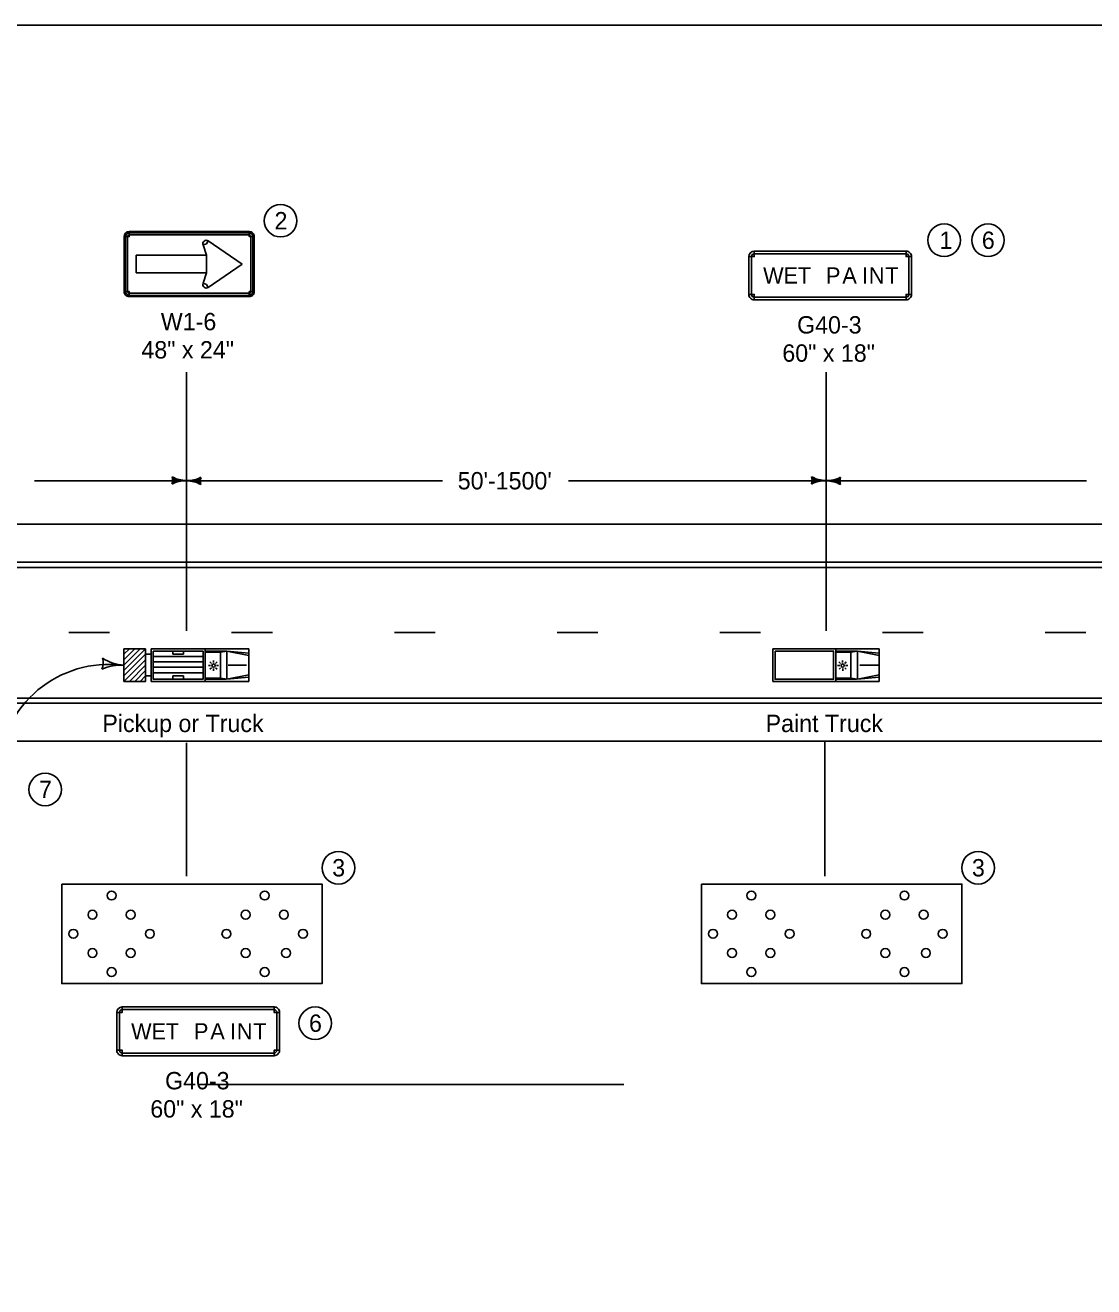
# Model space of a CAD drawing. Extents: x -1403959 to 81668, y -1400582 to 11018.
# Drawn here: x 25967 to 26952, y 4513 to 5676 of the extents above; entities that cross this region are included whole.
import ezdxf

# ---------------------------------------------------------------- set-up
doc = ezdxf.new("R2010")
doc.units = 0
for name, color, linetype in [('North Arrow', 7, 'Continuous'), ('tdBridge', 7, 'Continuous'), ('tdCiAdjCityStreetTxt', 7, 'Continuous'), ('tdCiPriRamp', 7, 'Continuous'), ('tdCiStrucDataSec', 7, 'Continuous'), ('tdRailIA_Int_RR', 7, 'Continuous')]:
    doc.layers.add(name, color=color, linetype=linetype)

msp = doc.modelspace()

# ---------------------------------------------------------------- linework, layer by layer
at = {"layer": 'North Arrow'}
for centre in [(26202.3, 5495.4), (26813.9, 5477.4), (26854.4, 5477.4), (25985.3, 4971.1), (26255.6, 4898.9), (26845.3, 4898.9), (26234.2, 4755.6)]:
    msp.add_circle(centre, 15, dxfattribs=at)
at = {"layer": 'tdBridge'}
for p, q in [((27667.5, 5180.7), (25106.9, 5180.7)), ((26172.9, 5100.7), (26082.9, 5100.7)), ((26082.9, 5100.7), (26082.9, 5070.7)), ((26172.9, 5070.7), (26172.9, 5100.7)), ((26754.1, 5100.7), (26656.1, 5100.7)), ((26656.1, 5100.7), (26656.1, 5070.7)), ((26754.1, 5070.7), (26754.1, 5100.7)), ((26082.9, 5070.7), (26172.9, 5070.7)), ((26656.1, 5070.7), (26754.1, 5070.7)), ((25106.9, 5050.7), (27665.8, 5050.7))]:
    msp.add_line(p, q, dxfattribs=at)
at = {"layer": 'tdCiAdjCityStreetTxt'}
for p, q in [((26638.9, 5462.4), (26638.9, 5467.4)), ((26638.9, 5464.9), (26638.9, 5467.4)), ((26778.9, 5467.4), (26778.9, 5462.4)), ((26778.9, 5467.4), (26778.9, 5464.9)), ((26633.9, 5462.4), (26638.9, 5462.4)), ((26633.9, 5462.4), (26636.4, 5462.4)), ((26778.9, 5462.4), (26783.9, 5462.4)), ((26781.4, 5462.4), (26783.9, 5462.4)), ((26638.9, 5427.4), (26633.9, 5427.4)), ((26636.4, 5427.4), (26633.9, 5427.4)), ((26638.9, 5422.4), (26638.9, 5427.4)), ((26638.9, 5422.4), (26638.9, 5424.9)), ((26783.9, 5427.4), (26778.9, 5427.4)), ((26778.9, 5427.4), (26778.9, 5422.4)), ((26778.9, 5424.9), (26778.9, 5422.4)), ((26783.9, 5427.4), (26781.4, 5427.4)), ((26115.6, 5118.6), (26115.6, 5355.7)), ((26705.1, 5118.5), (26705.1, 5355.7)), ((26115.6, 5117.4), (26115.6, 5269.1)), ((26705.1, 5117.4), (26705.1, 5269.1)), ((25975.6, 5255.7), (26115.6, 5255.7)), ((26115.6, 5255.7), (26102.7, 5256)), ((26115.6, 5255.7), (26109.1, 5255.9)), ((26115.6, 5255.7), (26351.5, 5255.7)), ((26115.6, 5255.7), (26122, 5255.6)), ((26115.6, 5255.7), (26128.4, 5255.5)), ((26467.6, 5255.7), (26705.1, 5255.7)), ((26705.1, 5255.7), (26692.3, 5256)), ((26705.1, 5255.7), (26698.6, 5255.9)), ((26705.1, 5255.7), (26945.1, 5255.7)), ((26705.1, 5255.7), (26711.6, 5255.6)), ((26705.1, 5255.7), (26717.9, 5255.5)), ((25106.9, 5215.7), (27667.5, 5215.7)), ((25106.9, 5180.7), (27667.5, 5180.7)), ((27667.5, 5175.7), (25106.9, 5175.7)), ((26007.2, 5115.7), (26007.2, 5115.7)), ((26007.2, 5115.7), (26044.7, 5115.7)), ((26157.2, 5115.7), (26157.2, 5115.7)), ((26157.2, 5115.7), (26194.7, 5115.7)), ((26307.2, 5115.7), (26307.2, 5115.7)), ((26307.2, 5115.7), (26344.7, 5115.7)), ((26457.2, 5115.7), (26457.2, 5115.7)), ((26457.2, 5115.7), (26494.7, 5115.7)), ((26607.2, 5115.7), (26607.2, 5115.7)), ((26607.2, 5115.7), (26644.7, 5115.7)), ((26757.2, 5115.7), (26757.2, 5115.7)), ((26757.2, 5115.7), (26794.7, 5115.7)), ((26907.2, 5115.7), (26907.2, 5115.7)), ((26907.2, 5115.7), (26944.7, 5115.7)), ((26057.9, 5080.7), (26077.9, 5100.7)), ((26057.9, 5085.7), (26072.9, 5100.7)), ((26057.9, 5090.7), (26067.9, 5100.7)), ((26057.9, 5095.7), (26062.9, 5100.7)), ((26057.9, 5075.7), (26077.9, 5095.7)), ((26082.9, 5100.7), (26172.9, 5100.7)), ((26082.9, 5070.7), (26082.9, 5100.7)), ((26102.9, 5098.7), (26102.9, 5095.7)), ((26102.9, 5095.7), (26112.9, 5095.7)), ((26112.9, 5095.7), (26112.9, 5098.7)), ((26132.9, 5100.7), (26132.9, 5070.7)), ((26152.9, 5098.7), (26132.9, 5098.7)), ((26132.9, 5097.7), (26146.9, 5097.7)), ((26146.9, 5097.7), (26152.9, 5098.7)), ((26146.9, 5097.7), (26146.9, 5073.7)), ((26152.9, 5098.7), (26152.9, 5072.7)), ((26152.9, 5098.7), (26172.9, 5094.7)), ((26152.9, 5098.7), (26172.9, 5096.7)), ((26172.9, 5100.7), (26172.9, 5070.7)), ((26656.1, 5100.7), (26754.1, 5100.7)), ((26656.1, 5070.7), (26656.1, 5100.7)), ((26714.1, 5100.7), (26714.1, 5070.7)), ((26734.1, 5098.7), (26714.1, 5098.7)), ((26714.1, 5097.7), (26728.1, 5097.7)), ((26728.1, 5097.7), (26734.1, 5098.7)), ((26728.1, 5097.7), (26728.1, 5073.7)), ((26734.1, 5098.7), (26734.1, 5072.7)), ((26734.1, 5098.7), (26754.1, 5094.7)), ((26734.1, 5098.7), (26754.1, 5096.7)), ((26754.1, 5100.7), (26754.1, 5070.7)), ((26057.9, 5070.7), (26077.9, 5090.7)), ((26062.9, 5070.7), (26077.9, 5085.7)), ((26084.9, 5093.7), (26130.9, 5093.7)), ((26084.9, 5088.7), (26130.9, 5088.7)), ((26084.9, 5083.7), (26130.9, 5083.7)), ((26137.7, 5085.2), (26135.7, 5085.2)), ((26138.5, 5087.1), (26137.1, 5088.6)), ((26138.5, 5083.3), (26137.1, 5081.9)), ((26140.4, 5088), (26140.4, 5090)), ((26140.5, 5082.5), (26140.5, 5080.5)), ((26142.3, 5087.2), (26143.8, 5088.6)), ((26142.4, 5083.3), (26143.8, 5081.9)), ((26143.1, 5085.3), (26145.1, 5085.3)), ((26153.9, 5085.7), (26170.9, 5085.7)), ((26717.7, 5085.2), (26715.7, 5085.2)), ((26718.4, 5087.1), (26717, 5088.6)), ((26718.5, 5083.3), (26717.1, 5081.9)), ((26720.4, 5088), (26720.4, 5090)), ((26720.5, 5082.5), (26720.5, 5080.5)), ((26722.3, 5087.2), (26723.7, 5088.6)), ((26722.4, 5083.3), (26723.8, 5081.9)), ((26723.1, 5085.3), (26725.1, 5085.3)), ((26736.1, 5085.7), (26753.1, 5085.7)), ((26067.9, 5070.7), (26077.9, 5080.7)), ((26072.9, 5070.7), (26077.9, 5075.7)), ((26084.9, 5078.7), (26130.9, 5078.7)), ((26102.9, 5072.7), (26102.9, 5075.7)), ((26102.9, 5075.7), (26112.9, 5075.7)), ((26112.9, 5075.7), (26112.9, 5072.7)), ((26146.9, 5073.7), (26132.9, 5073.7)), ((26151.9, 5072.7), (26132.9, 5072.7)), ((26146.9, 5073.7), (26152.9, 5072.7)), ((26152.9, 5072.7), (26172.9, 5076.7)), ((26152.9, 5072.7), (26172.9, 5074.7)), ((26728.1, 5073.7), (26714.1, 5073.7)), ((26733.1, 5072.7), (26714.1, 5072.7)), ((26728.1, 5073.7), (26734.1, 5072.7)), ((26734.1, 5072.7), (26754.1, 5076.7)), ((26734.1, 5072.7), (26754.1, 5074.7)), ((26172.9, 5070.7), (26082.9, 5070.7)), ((26754.1, 5070.7), (26656.1, 5070.7)), ((25106.9, 5055.2), (27665.8, 5055.2)), ((25106.9, 5050.7), (27665.8, 5050.7)), ((25106.4, 5015.7), (27667.5, 5015.7)), ((26115.6, 4891.1), (26115.6, 5014.1)), ((26703.9, 4891.1), (26703.9, 5016.1)), ((26056.3, 4765.6), (26056.3, 4770.6)), ((26056.3, 4768.1), (26056.3, 4770.6)), ((26196.3, 4770.6), (26196.3, 4765.6)), ((26196.3, 4770.6), (26196.3, 4768.1)), ((26051.3, 4765.6), (26056.3, 4765.6)), ((26051.3, 4765.6), (26053.8, 4765.6)), ((26196.3, 4765.6), (26201.3, 4765.6)), ((26198.8, 4765.6), (26201.3, 4765.6)), ((26056.3, 4730.6), (26051.3, 4730.6)), ((26053.8, 4730.6), (26051.3, 4730.6)), ((26056.3, 4725.6), (26056.3, 4730.6)), ((26056.3, 4725.6), (26056.3, 4728.1)), ((26201.3, 4730.6), (26196.3, 4730.6)), ((26196.3, 4730.6), (26196.3, 4725.6)), ((26196.3, 4728.1), (26196.3, 4725.6)), ((26201.3, 4730.6), (26198.8, 4730.6)), ((26127.7, 4699.1), (26518.6, 4699.1))]:
    msp.add_line(p, q, dxfattribs=at)
for points in [[(26638.9, 5422.4), (26778.9, 5422.4), (26778.9, 5427.4), (26783.9, 5427.4), (26783.9, 5462.4), (26778.9, 5462.4), (26778.9, 5467.4), (26638.9, 5467.4), (26638.9, 5462.4), (26633.9, 5462.4), (26633.9, 5427.4), (26638.9, 5427.4), (26638.9, 5422.4)], [(26778.9, 5464.9), (26638.9, 5464.9), (26638.9, 5467.4), (26778.9, 5467.4), (26778.9, 5464.9)], [(26636.4, 5462.4), (26636.4, 5427.4), (26633.9, 5427.4), (26633.9, 5462.4), (26636.4, 5462.4)], [(26781.4, 5427.4), (26781.4, 5462.4), (26783.9, 5462.4), (26783.9, 5427.4), (26781.4, 5427.4)], [(26638.9, 5424.9), (26778.9, 5424.9), (26778.9, 5422.4), (26638.9, 5422.4), (26638.9, 5424.9)], [(26077.9, 5100.7), (26057.9, 5100.7), (26057.9, 5070.7), (26077.9, 5070.7)], [(26077.9, 5075.7), (26082.9, 5075.7), (26082.9, 5095.7), (26077.9, 5095.7)], [(26084.9, 5098.7), (26084.9, 5072.7), (26130.9, 5072.7), (26130.9, 5098.7)], [(26658.1, 5098.7), (26658.1, 5072.7), (26712.1, 5072.7), (26712.1, 5098.7)], [(26056.3, 4725.6), (26196.3, 4725.6), (26196.3, 4730.6), (26201.3, 4730.6), (26201.3, 4765.6), (26196.3, 4765.6), (26196.3, 4770.6), (26056.3, 4770.6), (26056.3, 4765.6), (26051.3, 4765.6), (26051.3, 4730.6), (26056.3, 4730.6), (26056.3, 4725.6)], [(26196.3, 4768.1), (26056.3, 4768.1), (26056.3, 4770.6), (26196.3, 4770.6), (26196.3, 4768.1)], [(26053.8, 4765.6), (26053.8, 4730.6), (26051.3, 4730.6), (26051.3, 4765.6), (26053.8, 4765.6)], [(26198.8, 4730.6), (26198.8, 4765.6), (26201.3, 4765.6), (26201.3, 4730.6), (26198.8, 4730.6)], [(26056.3, 4728.1), (26196.3, 4728.1), (26196.3, 4725.6), (26056.3, 4725.6), (26056.3, 4728.1)]]:
    msp.add_lwpolyline(points, close=True, dxfattribs=at)
for points in [[(26103, 5258.3), (26103.5, 5255.9), (26102.9, 5253.5), (26105.8, 5254.9), (26110.4, 5255.8), (26105.5, 5257), (26103.4, 5258), (26103.9, 5255.9), (26103.7, 5254.4), (26105.6, 5255.3), (26108.1, 5255.9), (26105.5, 5256.7), (26104.1, 5257.2), (26104.3, 5255.1), (26106.2, 5255.9), (26104.7, 5256.4), (26104.7, 5255.7), (26105.4, 5255.9)], [(26128.1, 5253.1), (26127.6, 5255.5), (26128.2, 5257.9), (26125.3, 5256.6), (26120.7, 5255.7), (26125.6, 5254.4), (26127.7, 5253.5), (26127.2, 5255.5), (26127.4, 5257.1), (26125.5, 5256.2), (26123, 5255.6), (26125.6, 5254.8), (26127, 5254.3), (26126.8, 5256.3), (26124.9, 5255.6), (26126.4, 5255.1), (26126.4, 5255.8), (26125.7, 5255.6)], [(26692.6, 5258.3), (26693, 5255.9), (26692.5, 5253.5), (26695.4, 5254.9), (26699.9, 5255.8), (26695.1, 5257), (26693, 5258), (26693.5, 5255.9), (26693.2, 5254.4), (26695.1, 5255.3), (26697.7, 5255.9), (26695, 5256.7), (26693.6, 5257.2), (26693.8, 5255.1), (26695.7, 5255.9), (26694.3, 5256.4), (26694.2, 5255.7), (26694.9, 5255.9)], [(26717.6, 5253.1), (26717.2, 5255.5), (26717.7, 5257.9), (26714.8, 5256.6), (26710.3, 5255.7), (26715.1, 5254.4), (26717.2, 5253.5), (26716.7, 5255.5), (26717, 5257.1), (26715.1, 5256.2), (26712.5, 5255.6), (26715.2, 5254.8), (26716.6, 5254.3), (26716.4, 5256.3), (26714.5, 5255.6), (26715.9, 5255.1), (26716, 5255.8), (26715.3, 5255.6)]]:
    msp.add_lwpolyline(points, dxfattribs=at)
for centre, radius, start, end in [((26638.9, 5462.4), 5, 90.0002, 179.9998), ((26638.9, 5462.4), 5, 90.0002, 179.9998), ((26778.9, 5462.4), 5, 0, 90.0002), ((26778.9, 5462.4), 5, 0, 90.0002), ((26638.9, 5462.4), 2.5, 90.0002, 179.9998), ((26778.9, 5462.4), 2.5, 0, 90.0002), ((26638.9, 5427.4), 5, 179.9998, 270.0001), ((26638.9, 5427.4), 5, 179.9998, 270.0001), ((26638.9, 5427.4), 2.5, 179.9998, 270.0001), ((26778.9, 5427.4), 5, 270.0001, 0.0003), ((26778.9, 5427.4), 5, 270.0001, 0.0003), ((26778.9, 5427.4), 2.5, 270.0001, 0.0003), ((26043.9, 4984.5), 101.9, 86.2172, 179.2646), ((26056.3, 4765.6), 5, 90.0002, 179.9998), ((26056.3, 4765.6), 5, 90.0002, 179.9998), ((26196.3, 4765.6), 5, 0, 90.0002), ((26196.3, 4765.6), 5, 0, 90.0002), ((26056.3, 4765.6), 2.5, 90.0002, 179.9998), ((26196.3, 4765.6), 2.5, 0, 90.0002), ((26056.3, 4730.6), 5, 179.9998, 270.0001), ((26056.3, 4730.6), 5, 179.9998, 270.0001), ((26056.3, 4730.6), 2.5, 179.9998, 270.0001), ((26196.3, 4730.6), 5, 270.0001, 0.0003), ((26196.3, 4730.6), 5, 270.0001, 0.0003), ((26196.3, 4730.6), 2.5, 270.0001, 0.0003)]:
    msp.add_arc(centre, radius, start, end, dxfattribs=at)
for centre, major_axis, start_param, end_param in [((26091.8, 5256.2), (0, -10.9), 1.243838, 1.862848), ((26116, 5284.1), (0, -28.3), 5.775775, 6.265732), ((26116, 5284.1), (0, -28.3), 6.265732, 6.755689), ((26139.3, 5255.3), (0, 10.9), 1.243838, 1.862848), ((26681.3, 5256.2), (0, -10.9), 1.243838, 1.862848), ((26705.6, 5284.1), (0, -28.3), 5.775775, 6.265732), ((26705.6, 5284.1), (0, -28.3), 6.265732, 6.755689), ((26728.9, 5255.3), (0, 10.9), 1.243838, 1.862848), ((26115.1, 5227.4), (0, 28.3), 6.265732, 6.755689), ((26115.1, 5227.4), (0, 28.3), 5.775775, 6.265732), ((26704.6, 5227.4), (0, 28.3), 6.265732, 6.755689), ((26704.6, 5227.4), (0, 28.3), 5.775775, 6.265732)]:
    msp.add_ellipse(centre, major_axis=major_axis, ratio=0.999938, start_param=start_param, end_param=end_param, dxfattribs=at)
for centre in [(26140.5, 5085.3), (26720.4, 5085.3)]:
    msp.add_ellipse(centre, major_axis=(0, -1.48), ratio=0.999938, dxfattribs=at)
at = {"layer": 'tdCiPriRamp'}
msp.add_lwpolyline([(24705.7, 5675.6), (27840.7, 5675.6), (27840.7, 3665.6), (24705.7, 3665.6)], close=True, dxfattribs=at)
at = {"layer": 'tdCiStrucDataSec'}
for p, q in [((26058.1, 5480.7), (26062.8, 5480.7)), ((26059.3, 5480.7), (26061.2, 5480.7)), ((26062.8, 5480.7), (26062.8, 5485.4)), ((26062.8, 5482.3), (26062.8, 5484.1)), ((26173.4, 5485.4), (26173.4, 5480.7)), ((26173.4, 5484.1), (26173.4, 5482.3)), ((26173.4, 5480.7), (26178.1, 5480.7)), ((26175, 5480.7), (26176.8, 5480.7)), ((26130.8, 5473.1), (26133.9, 5474.1)), ((26133.9, 5474.1), (26135.6, 5476.9)), ((26133.9, 5436.6), (26130.8, 5437.7)), ((26135.6, 5433.9), (26133.9, 5436.6)), ((26062.8, 5430.1), (26058.1, 5430.1)), ((26061.2, 5430.1), (26059.3, 5430.1)), ((26062.8, 5425.4), (26062.8, 5430.1)), ((26062.8, 5426.6), (26062.8, 5428.5)), ((26178.1, 5430.1), (26173.4, 5430.1)), ((26173.4, 5430.1), (26173.4, 5425.4)), ((26173.4, 5428.5), (26173.4, 5426.6)), ((26176.8, 5430.1), (26175, 5430.1))]:
    msp.add_line(p, q, dxfattribs=at)
for points in [[(26062.8, 5425.4), (26173.4, 5425.4), (26173.4, 5430.1), (26178.1, 5430.1), (26178.1, 5480.7), (26173.4, 5480.7), (26173.4, 5485.4), (26062.8, 5485.4), (26062.8, 5480.7), (26058.1, 5480.7), (26058.1, 5430.1), (26062.8, 5430.1), (26062.8, 5425.4)], [(26061.2, 5480.7), (26061.2, 5430.1), (26059.3, 5430.1), (26059.3, 5480.7), (26061.2, 5480.7)], [(26173.4, 5482.3), (26062.8, 5482.3), (26062.8, 5484.1), (26173.4, 5484.1), (26173.4, 5482.3)], [(26175, 5430.1), (26175, 5480.7), (26176.8, 5480.7), (26176.8, 5430.1), (26175, 5430.1)], [(26166.8, 5455.4), (26135.6, 5476.9), (26133.9, 5474.1), (26130.8, 5473.1), (26134, 5463.5), (26134, 5447.3), (26130.8, 5437.7), (26133.9, 5436.6), (26135.6, 5433.9), (26166.8, 5455.4)], [(26069.3, 5447.3), (26069.3, 5463.5), (26134, 5463.5), (26134, 5447.3), (26069.3, 5447.3)], [(26062.8, 5428.5), (26173.4, 5428.5), (26173.4, 5426.6), (26062.8, 5426.6), (26062.8, 5428.5)], [(26000.6, 4883.9), (26240.6, 4883.9), (26240.6, 4792.1), (26000.6, 4792.1)], [(26590.3, 4883.9), (26830.3, 4883.9), (26830.3, 4792.1), (26590.3, 4792.1)]]:
    msp.add_lwpolyline(points, close=True, dxfattribs=at)
for centre in [(26046.5, 4873.3), (26187.7, 4873.3), (26636.2, 4873.3), (26777.4, 4873.3), (26028.9, 4855.6), (26064.2, 4855.6), (26170.1, 4855.6), (26205.3, 4855.6), (26618.5, 4855.6), (26653.8, 4855.6), (26759.7, 4855.6), (26795, 4855.6), (26011.2, 4838), (26081.8, 4838), (26152.4, 4838), (26223, 4838), (26600.9, 4838), (26671.5, 4838), (26742.1, 4838), (26812.7, 4838), (26028.9, 4820.3), (26064.2, 4820.3), (26170.1, 4820.3), (26207.4, 4820.3), (26618.5, 4820.3), (26653.8, 4820.3), (26759.7, 4820.3), (26797.1, 4820.3), (26046.5, 4802.7), (26187.7, 4802.7), (26636.2, 4802.7), (26777.4, 4802.7)]:
    msp.add_circle(centre, 4.12, dxfattribs=at)
for centre, radius, start, end in [((26062.8, 5480.7), 4.69, 90.0002, 179.9998), ((26062.8, 5480.7), 3.44, 90.0002, 179.9998), ((26062.8, 5480.7), 1.56, 90.0002, 179.9998), ((26173.4, 5480.7), 4.69, 0, 90.0002), ((26173.4, 5480.7), 3.44, 0, 90.0002), ((26173.4, 5480.7), 1.56, 0, 90.0002), ((26133.9, 5474.1), 3.28, 57.7244, 198.429), ((26133.9, 5436.6), 3.28, 161.5707, 302.2759), ((26062.8, 5430.1), 4.69, 179.9998, 270.0001), ((26062.8, 5430.1), 3.44, 179.9998, 270.0001), ((26062.8, 5430.1), 1.56, 179.9998, 270.0001), ((26173.4, 5430.1), 4.69, 270.0001, 0.0003), ((26173.4, 5430.1), 3.44, 270.0001, 0.0003), ((26173.4, 5430.1), 1.56, 270.0001, 0.0003)]:
    msp.add_arc(centre, radius, start, end, dxfattribs=at)
at = {"layer": 'tdRailIA_Int_RR'}
for centre, radius, start, end in [((26022.3, 5088.1), 16.4, 338.4838, 13.9505), ((26055.1, 5043.3), 42.5, 86.2172, 114.2897), ((26060.7, 5128.1), 42.5, 238.1447, 266.2172)]:
    msp.add_arc(centre, radius, start, end, dxfattribs=at)

# ---------------------------------------------------------------- texts
at = {"layer": 'North Arrow'}
for s, p in [('2', (26196.7, 5487.4)), ('1', (26809.7, 5469.4)), ('6', (26848.7, 5469.4)), ('7', (25979.6, 4963.1)), ('3', (26249.9, 4890.9)), ('3', (26839.6, 4890.9)), ('6', (26228.5, 4747.6))]:
    msp.add_text(s, height=16, dxfattribs=at).set_placement(p)
at = {"layer": 'tdCiAdjCityStreetTxt'}
for s, height, p in [('W', 15, (26647.1, 5437.4)), ('E', 15, (26665.9, 5437.4)), ('T', 15, (26679, 5437.4)), ('P', 15, (26705, 5437.4)), ('A', 15, (26720.1, 5437.4)), ('I', 15, (26738.2, 5437.4)), ('N', 15, (26744.6, 5437.4)), ('T', 15, (26759.7, 5437.4)), ("50'-1500'", 16, (26365.6, 5247.7)), ('Pickup or Truck', 16, (26038, 5024)), ('Paint Truck', 16, (26649.4, 5024)), ('W', 15, (26064.5, 4740.6)), ('E', 15, (26083.3, 4740.6)), ('T', 15, (26096.4, 4740.6)), ('P', 15, (26122.4, 4740.6)), ('A', 15, (26137.5, 4740.6)), ('I', 15, (26155.6, 4740.6)), ('N', 15, (26162, 4740.6)), ('T', 15, (26177.1, 4740.6))]:
    msp.add_text(s, height=height, dxfattribs=at).set_placement(p)
at = {"layer": 'tdCiStrucDataSec'}
for s, p in [('W1-6', (26091.9, 5394.4)), ('G40-3', (26678.4, 5391.4)), ('48" x 24"', (26074, 5368.4)), ('60" x 18"', (26664.8, 5365.4)), ('G40-3', (26095.8, 4694.6)), ('60" x 18"', (26082.2, 4668.6))]:
    msp.add_text(s, height=16, dxfattribs=at).set_placement(p)

doc.saveas('drawing.dxf')
